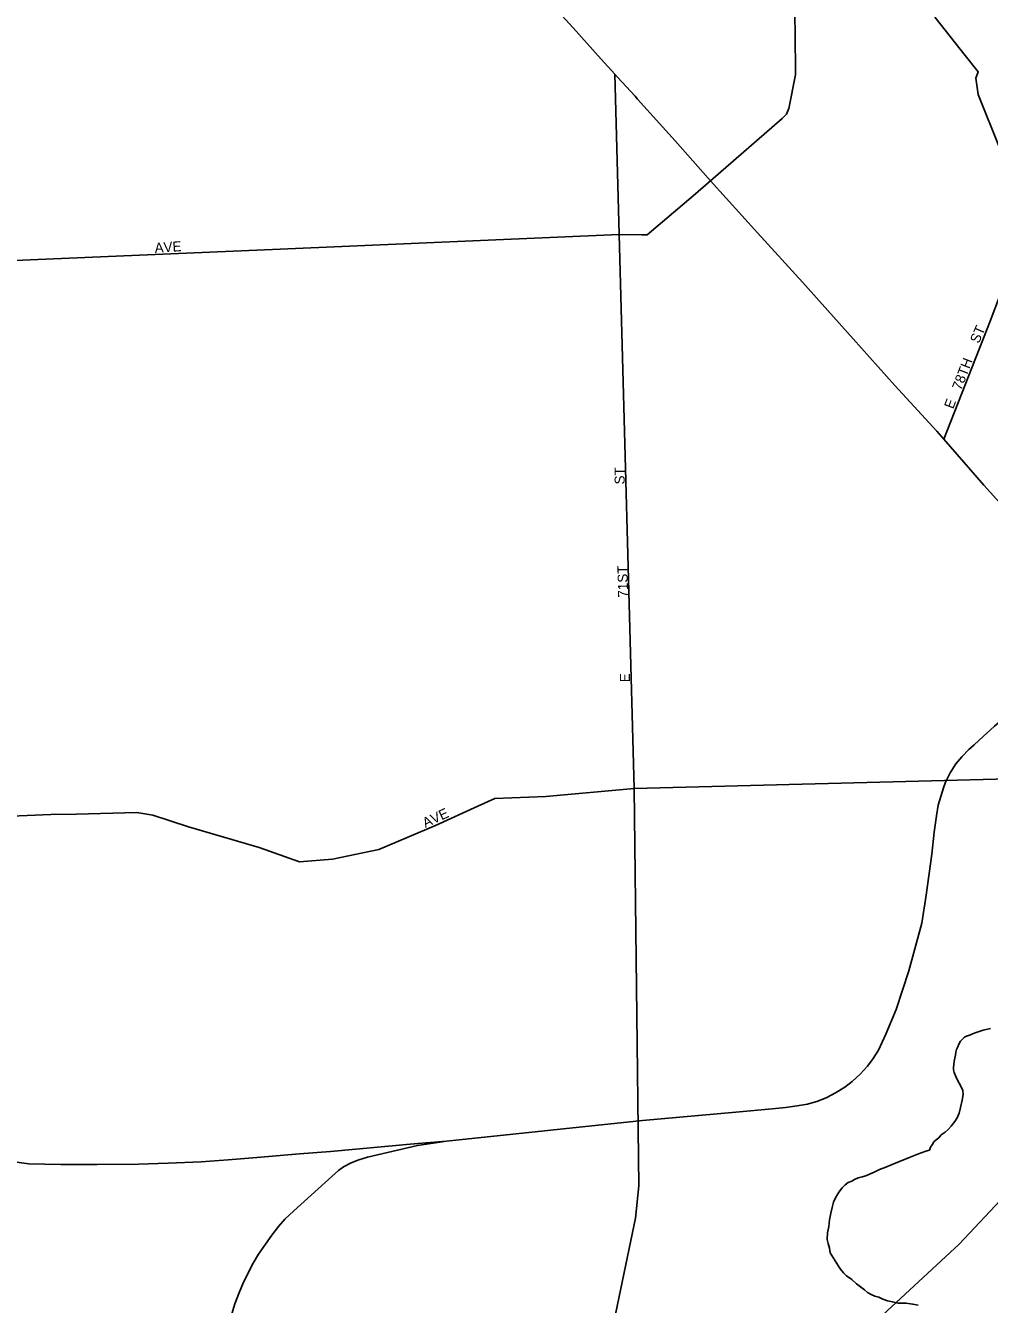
# Model space of a CAD drawing. Extents: x 2010165 to 2382125, y 1060529 to 1407316.
# Drawn here: x 2201681 to 2206485, y 1254931 to 1261303 of the extents above; entities that cross this region are included whole.
import ezdxf

# ---------------------------------------------------------------- set-up
doc = ezdxf.new("R2010")
doc.units = 0
for name, color, linetype in [('GM_X_City_Street', 7, 'Continuous'), ('GM_X_City_Street_Text', 7, 'Continuous'), ('GM_X_Minor_River', 7, 'Continuous'), ('GM_X_Rail_Line', 7, 'Continuous'), ('GM_X_State_Route', 7, 'Continuous')]:
    doc.layers.add(name, color=color, linetype=linetype)

msp = doc.modelspace()

# ---------------------------------------------------------------- linework, layer by layer
at = {"layer": 'GM_X_City_Street'}
for points in [[(2205515.8, 1261283.6), (2205515.3, 1261330.4), (2205499.3, 1262859.9), (2205489.3, 1263815.9), (2205488.7, 1263852.1), (2205488.2, 1263883.1)], [(2206256.9, 1259242.6), (2206489, 1259831.1), (2206609.9, 1260151.7), (2206655.5, 1260298.7), (2206537, 1260691.7), (2206428.6, 1260960.5), (2206417.2, 1261040.6), (2206428.7, 1261072.8), (2206363.3, 1261153.9), (2206214.1, 1261344), (2206181.3, 1262873.6), (2206166.6, 1263556.2), (2206179.2, 1263675.6)], [(2202949.6, 1260189.6), (2204639.3, 1260262.6), (2204752.4, 1260260.6), (2204778.5, 1260261), (2205007.5, 1260455), (2205093.5, 1260529.7), (2205451.6, 1260840.9), (2205473.3, 1260861.2), (2205484.9, 1260889.5), (2205518.2, 1261058.4), (2205515.9, 1261274.1), (2205515.8, 1261283.6)], [(2204491.6, 1254262.1), (2204720.3, 1255361.4), (2204737.7, 1255522.1), (2204713.4, 1257502), (2204639.3, 1260262.6), (2204617.8, 1261061.3)], [(2199634.6, 1260045.1), (2199661.4, 1260046.3), (2199781.8, 1260051.6), (2199834.4, 1260053.9), (2201352.1, 1260120.5), (2202949.6, 1260189.6)], [(2201934.7, 1257374.9), (2202235.4, 1257382.3), (2202315.2, 1257369), (2202492.5, 1257310.5), (2202844.5, 1257207.8), (2203045.9, 1257136.8), (2203209.8, 1257149.5), (2203441.2, 1257197.2), (2203723.5, 1257317.9), (2203934.1, 1257413.5), (2204019.6, 1257452.9), (2204273.6, 1257462.9), (2204713.4, 1257502), (2207742.5, 1257579.4)], [(2201411.8, 1257355.9), (2201807, 1257371.8), (2201934.7, 1257374.9)]]:
    msp.add_lwpolyline(points, dxfattribs=at)
at = {"layer": 'GM_X_Minor_River'}
for points in [[(2205686.8, 1255353.5), (2205694.4, 1255385.7), (2205700.1, 1255413.9), (2205707.7, 1255440.1), (2205717.4, 1255462.2), (2205729.2, 1255482.4), (2205739, 1255496.6), (2205750.8, 1255512.8), (2205764.7, 1255527), (2205780.5, 1255539.2), (2205798.5, 1255545.5), (2205812.4, 1255553.7), (2205830.3, 1255561.9), (2205850.3, 1255566.2), (2205868.3, 1255572.4), (2205886.2, 1255580.7), (2205910.1, 1255591), (2205936, 1255603.3), (2205967.9, 1255615.8), (2205999.8, 1255628.2), (2206035.7, 1255642.7), (2206089.5, 1255665.4), (2206131.4, 1255681.9), (2206167.3, 1255694.4), (2206185.3, 1255700.6), (2206191.1, 1255714.8), (2206198.9, 1255726.9), (2206206.8, 1255741), (2206218.6, 1255751.2), (2206232.5, 1255761.4), (2206244.4, 1255775.6), (2206264.2, 1255789.9), (2206278.1, 1255802.1), (2206293.9, 1255820.3), (2206311.6, 1255842.6), (2206323.4, 1255860.8), (2206333.1, 1255885), (2206340.7, 1255913.2), (2206348.2, 1255949.4), (2206353.9, 1255977.6), (2206351.6, 1255997.6), (2206345.4, 1256011.6), (2206322.7, 1256055.5), (2206316.5, 1256067.4), (2206308.2, 1256087.4), (2206306.1, 1256099.4), (2206305.9, 1256111.4), (2206307.7, 1256127.5), (2206309.5, 1256143.6), (2206311.3, 1256157.7), (2206315.1, 1256173.8), (2206316.9, 1256187.8), (2206320.7, 1256201.9), (2206326.6, 1256214), (2206332.4, 1256228.1), (2206340.2, 1256242.3), (2206350.1, 1256252.4), (2206360, 1256262.6), (2206369.9, 1256268.7), (2206389.9, 1256275), (2206399.8, 1256279.1), (2206423.8, 1256287.4), (2206453.7, 1256297.8), (2206489.7, 1256306.3)], [(2206129.8, 1254927.4), (2206101.6, 1254933.1), (2206069.5, 1254936.8), (2206027.4, 1254938.2), (2206001.2, 1254944), (2205977.1, 1254949.7), (2205952.9, 1254957.4), (2205932.7, 1254967.2), (2205912.6, 1254973), (2205894.5, 1254980.8), (2205876.3, 1254990.6), (2205862.1, 1255004.5), (2205841.8, 1255018.3), (2205821.6, 1255034.1), (2205799.2, 1255055.9), (2205772.9, 1255073.6), (2205756.7, 1255089.5), (2205742.4, 1255107.4), (2205732.2, 1255121.3), (2205723.9, 1255135.2), (2205691.1, 1255189), (2205686.8, 1255211.1), (2205680.5, 1255235.1), (2205676.2, 1255255.1), (2205677.7, 1255287.2), (2205683.3, 1255319.4), (2205686.8, 1255353.5)]]:
    msp.add_lwpolyline(points, dxfattribs=at)
at = {"layer": 'GM_X_Rail_Line'}
for points in [[(2206266.1, 1257533.2), (2206289, 1257579.9), (2206316.7, 1257624.3), (2206346.3, 1257660.5), (2206382.5, 1257696), (2206408.6, 1257719.9), (2206453.2, 1257761.8), (2206509.2, 1257812.1), (2206812, 1258073.1), (2206883.3, 1258130.7), (2207016.9, 1258237.4), (2207137.7, 1258337.6), (2207188, 1258372.4), (2207297.9, 1258438.5), (2207447.9, 1258523)], [(2203777.9, 1255745.5), (2204755.9, 1255848), (2205221.3, 1255889.1), (2205401.8, 1255905.8), (2205468.4, 1255912.8), (2205525.7, 1255920.6), (2205577.6, 1255928.4), (2205629.4, 1255944.7), (2205673.5, 1255962.8), (2205718.1, 1255985.1), (2205763.3, 1256013.5), (2205800.1, 1256042.4), (2205840.2, 1256078.9), (2205876, 1256117.7), (2205905.8, 1256156.6), (2205931.3, 1256198.4), (2205968.6, 1256277.9), (2206019, 1256401.3), (2206082.3, 1256592.8), (2206102.7, 1256666.9), (2206147.3, 1256830.7), (2206169.8, 1256971.2), (2206197.1, 1257175.1), (2206209.9, 1257283.8), (2206220.1, 1257365.7), (2206228.2, 1257418.2), (2206254.8, 1257504.7)], [(2206254.8, 1257504.7), (2206266.1, 1257533.2)], [(2196659.6, 1255949.7), (2197084.8, 1255922.7), (2197966.7, 1255867.6), (2198625.4, 1255825.9), (2199543.8, 1255768.8), (2200183.9, 1255727.1), (2200849.1, 1255684.8), (2201043.4, 1255675.8), (2201392.3, 1255654), (2201564.2, 1255649.5), (2201696.3, 1255632.2), (2201856, 1255627.7), (2202037.5, 1255628.3), (2202243.4, 1255630.9), (2202391.6, 1255635.4), (2202555.1, 1255642.4), (2202689.8, 1255651.4), (2202833.5, 1255663.6), (2203045.8, 1255681.6), (2203200.3, 1255693.1), (2203598, 1255730.3), (2203777.9, 1255745.5)], [(2205885.8, 1254815.7), (2206334.2, 1255231.1), (2206900, 1255834.3), (2206923.1, 1255858.7)], [(2202709, 1254884.4), (2202724.4, 1254933.7), (2202742.8, 1254985.5), (2202762.9, 1255033.2), (2202787.6, 1255085.5), (2202815.2, 1255136.9), (2202842.3, 1255181.6), (2202875.8, 1255230.9), (2202907.5, 1255276.1), (2202941.8, 1255319.6), (2202973.6, 1255355.9), (2203017.1, 1255397.7), (2203173.8, 1255539), (2203239.5, 1255598.4), (2203264.5, 1255616.4), (2203303, 1255636), (2203341.9, 1255651.5), (2203384.9, 1255665.3), (2203633.3, 1255723), (2203777.9, 1255745.5)]]:
    msp.add_lwpolyline(points, dxfattribs=at)
at = {"layer": 'GM_X_State_Route'}
for points in [[(2203805.7, 1261964), (2203857, 1261903.5), (2204098.2, 1261639.6), (2204262.4, 1261455), (2204410.3, 1261292.3), (2204550.2, 1261135.5), (2204617.8, 1261061.3), (2204630.8, 1261047.1), (2204718.4, 1260951), (2204730.9, 1260937.2)], [(2204730.9, 1260937.2), (2204919, 1260728.8), (2205093.5, 1260529.7), (2205328.5, 1260270.3), (2205553.4, 1260024.3), (2205804.8, 1259742.5), (2206013.5, 1259510.3), (2206222.2, 1259282.2), (2206256.9, 1259242.6), (2206457.4, 1259014.2), (2206708.7, 1258734.4), (2206941.8, 1258476.4), (2207191.1, 1258200.6), (2207414.1, 1257950.6), (2207569.3, 1257773.5), (2207610.7, 1257726.3), (2207742.5, 1257579.4), (2208024.3, 1257263.9), (2208044.1, 1257241.2), (2208202.7, 1257059.4), (2208464, 1256814.3), (2208567.3, 1256693.5), (2208673.6, 1256537.3), (2208677.1, 1256531.8)]]:
    msp.add_lwpolyline(points, dxfattribs=at)

# ---------------------------------------------------------------- texts
at = {"layer": 'GM_X_City_Street_Text'}
for s, rotation, p in [('AVE', 3.95062, (2202325.5, 1260170.5)), ('ST', 66.81271, (2206431.5, 1259716)), ('78TH', 68.96398, (2206343.4, 1259482.5)), ('E', 69.42898, (2206303.8, 1259390)), ('ST', 90, (2204666.4, 1259017.1)), ('71ST', 91.43142, (2204684, 1258453.7)), ('E', 90, (2204692.8, 1258031.5)), ('AVE', 24.90844, (2203673.2, 1257305.3))]:
    msp.add_text(s, height=50, rotation=rotation, dxfattribs=at).set_placement(p)

doc.saveas('drawing.dxf')
